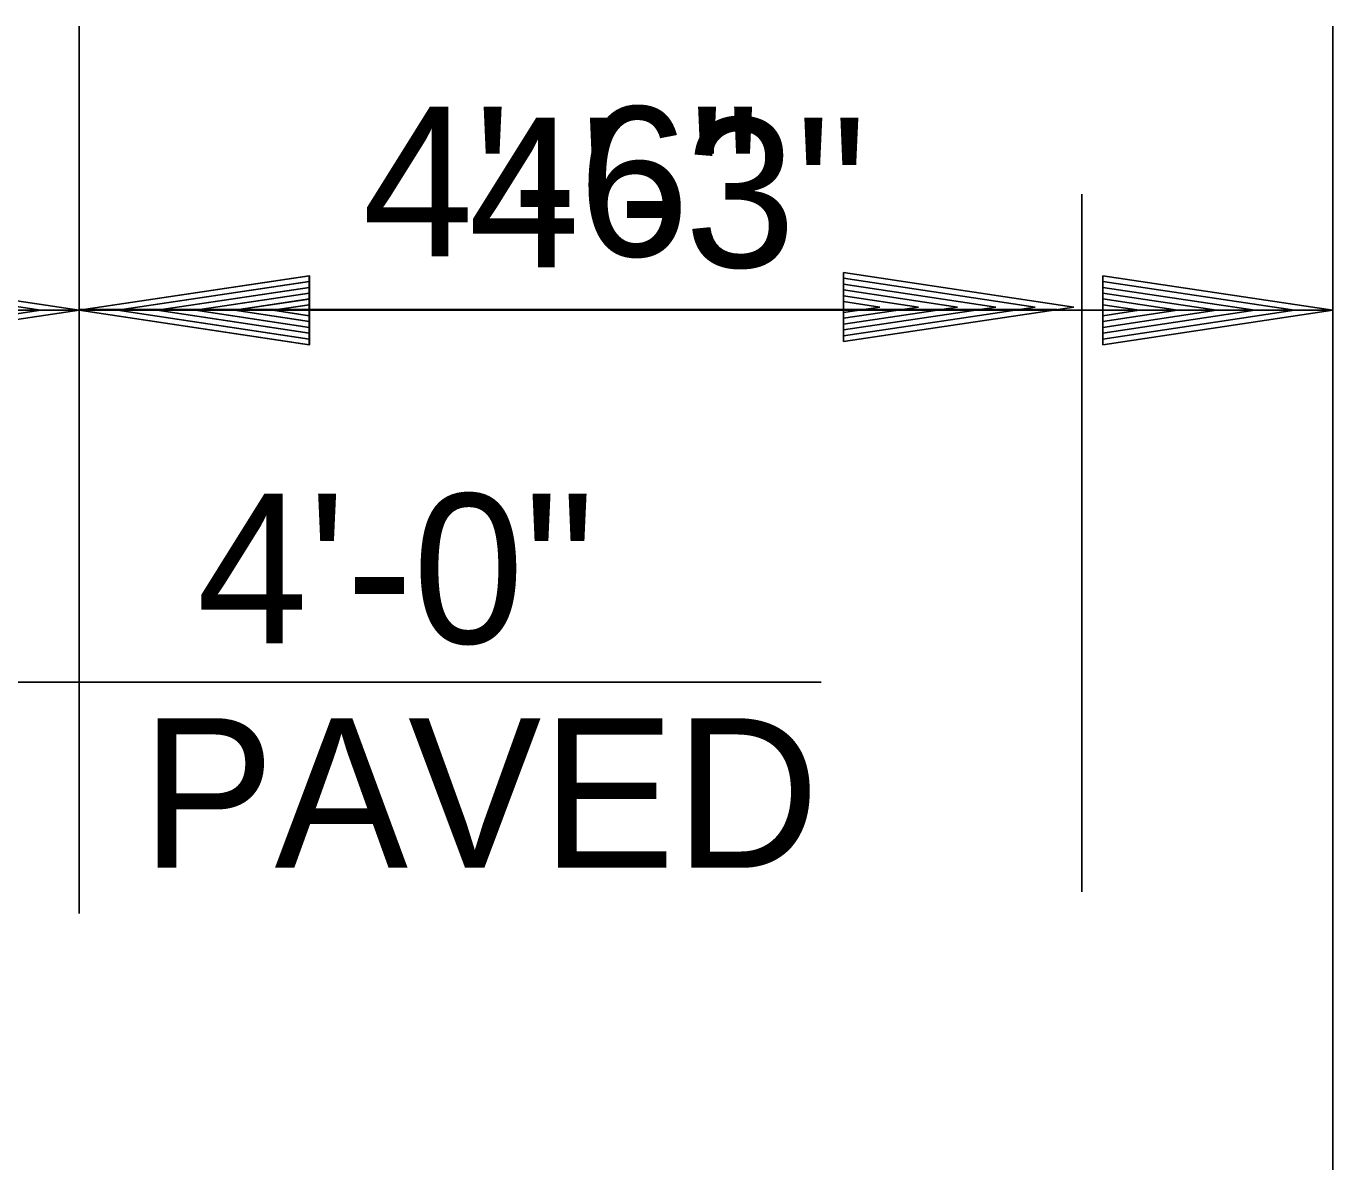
# Model space of a CAD drawing. Extents: x 1373719 to 1374161, y 379835 to 380167.
# Drawn here: x 1373979.79 to 1373985.47, y 380114.07 to 380119.01 of the extents above; entities that cross this region are included whole.
import ezdxf

# ---------------------------------------------------------------- set-up
doc = ezdxf.new("R2010")
doc.units = 0
doc.layers.add('GREEN_TXT', color=7, linetype='Continuous')
doc.layers.add('Text 1', color=7, linetype='Continuous')

msp = doc.modelspace()

# ---------------------------------------------------------------- linework, layer by layer
at = {"layer": 'GREEN_TXT'}
for p, q in [((1373980.0201, 380119.0067), (1373980.0201, 380115.1506)), ((1373985.4671, 380119.0067), (1373985.4671, 380112.6987)), ((1373979.0201, 380117.9219), (1373980.0201, 380117.7719)), ((1373981.0197, 380117.9219), (1373980.0197, 380117.7719)), ((1373981.0197, 380117.9219), (1373981.0197, 380117.6219)), ((1373984.4671, 380117.9219), (1373985.4671, 380117.7719)), ((1373984.4671, 380117.6219), (1373984.4671, 380117.9219)), ((1373979.0201, 380117.8969), (1373979.8531, 380117.7719)), ((1373981.0197, 380117.8969), (1373980.1867, 380117.7719)), ((1373981.0197, 380117.8714), (1373980.3587, 380117.7719)), ((1373981.0197, 380117.8464), (1373980.5252, 380117.7719)), ((1373984.4671, 380117.8969), (1373985.3001, 380117.7719)), ((1373984.4671, 380117.8714), (1373985.1281, 380117.7719)), ((1373984.4671, 380117.8464), (1373984.9616, 380117.7719)), ((1373981.0197, 380117.8204), (1373980.6947, 380117.7719)), ((1373981.0197, 380117.7954), (1373980.8617, 380117.7719)), ((1373984.4671, 380117.8209), (1373984.7921, 380117.7719)), ((1373984.4671, 380117.7954), (1373984.6251, 380117.7719)), ((1373976.0201, 380117.7719), (1373980.0201, 380117.7719)), ((1373979.0201, 380117.6219), (1373980.0201, 380117.7719)), ((1373979.0201, 380117.6469), (1373979.8531, 380117.7719)), ((1373980.0197, 380117.7719), (1373985.4671, 380117.7719)), ((1373981.0197, 380117.6219), (1373980.0197, 380117.7719)), ((1373981.0197, 380117.6469), (1373980.1867, 380117.7719)), ((1373981.0197, 380117.6724), (1373980.3587, 380117.7719)), ((1373981.0197, 380117.6974), (1373980.5252, 380117.7719)), ((1373981.0197, 380117.7229), (1373980.6947, 380117.7719)), ((1373981.0197, 380117.7484), (1373980.8617, 380117.7719)), ((1373984.4671, 380117.6219), (1373985.4671, 380117.7719)), ((1373984.4671, 380117.7234), (1373984.7921, 380117.7719)), ((1373984.4671, 380117.6724), (1373985.1281, 380117.7719)), ((1373984.4671, 380117.6469), (1373985.3001, 380117.7719)), ((1373984.4671, 380117.6974), (1373984.9616, 380117.7719)), ((1373984.4671, 380117.7484), (1373984.6251, 380117.7719))]:
    msp.add_line(p, q, dxfattribs=at)
at = {"layer": 'Text 1'}
for p, q in [((1373984.3761, 380118.2768), (1373984.3761, 380115.2441)), ((1373981.0201, 380117.9219), (1373980.0201, 380117.7719)), ((1373981.0201, 380117.6219), (1373981.0201, 380117.9219)), ((1373983.3412, 380117.936), (1373984.3412, 380117.786)), ((1373983.3412, 380117.936), (1373983.3412, 380117.636)), ((1373983.3412, 380117.911), (1373984.1742, 380117.786)), ((1373981.0201, 380117.8969), (1373980.1871, 380117.7719)), ((1373981.0201, 380117.8714), (1373980.3591, 380117.7719)), ((1373981.0201, 380117.8464), (1373980.5256, 380117.7719)), ((1373983.3412, 380117.8855), (1373984.0022, 380117.786)), ((1373983.3412, 380117.8605), (1373983.8357, 380117.786)), ((1373981.0201, 380117.8209), (1373980.6951, 380117.7719)), ((1373981.0201, 380117.7954), (1373980.8621, 380117.7719)), ((1373983.3412, 380117.8345), (1373983.6662, 380117.786)), ((1373983.3412, 380117.8095), (1373983.4992, 380117.786)), ((1373980.0173, 380117.7746), (1373984.2673, 380117.7746)), ((1373981.0201, 380117.6219), (1373980.0201, 380117.7719)), ((1373981.0201, 380117.6469), (1373980.1871, 380117.7719)), ((1373981.0201, 380117.6724), (1373980.3591, 380117.7719)), ((1373981.0201, 380117.6974), (1373980.5256, 380117.7719)), ((1373981.0201, 380117.7234), (1373980.6951, 380117.7719)), ((1373981.0201, 380117.7484), (1373980.8621, 380117.7719)), ((1373983.3412, 380117.636), (1373984.3412, 380117.786)), ((1373983.3412, 380117.737), (1373983.6662, 380117.786)), ((1373983.3412, 380117.6865), (1373984.0022, 380117.786)), ((1373983.3412, 380117.661), (1373984.1742, 380117.786)), ((1373983.3412, 380117.7115), (1373983.8357, 380117.786)), ((1373983.3412, 380117.7625), (1373983.4992, 380117.786)), ((1373983.2433, 380116.1552), (1373978.0201, 380116.1552)), ((1373980.0201, 380116.0052), (1373980.0201, 380115.1512))]:
    msp.add_line(p, q, dxfattribs=at)

# ---------------------------------------------------------------- texts
at = {"layer": 'GREEN_TXT'}
msp.add_text('4\'-3"', height=0.65, dxfattribs=at).set_placement((1373981.7115, 380117.9583))
at = {"layer": 'Text 1'}
for s, p in [('4\'-6"', (1373981.2498, 380118.0064)), (' 4\'-0" ', (1373980.2891, 380116.3242)), ('PAVED', (1373980.2891, 380115.3492))]:
    msp.add_text(s, height=0.65, dxfattribs=at).set_placement(p)

doc.saveas('drawing.dxf')
